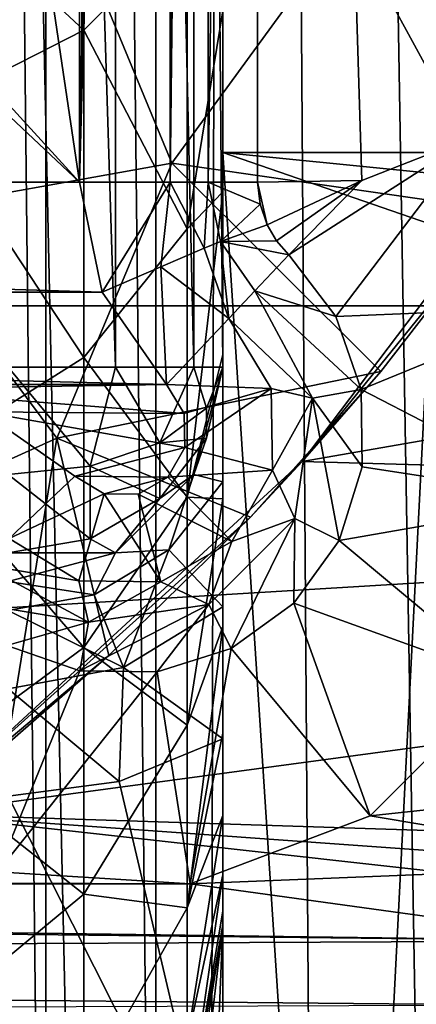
# Model space of a CAD drawing. Header units: metres. Extents: x -104 to 104, y -111 to 38.
# Tile 623 of 656: x 4.027 to 4.951, y -5.485 to -3.19. Entities that reach past the tile are written whole.
import ezdxf

# ---------------------------------------------------------------- set-up
doc = ezdxf.new("R2010")
doc.units = ezdxf.units.M
doc.layers.add('solid_509367_AD153', color=7, linetype='CONTINUOUS')

msp = doc.modelspace()

# ---------------------------------------------------------------- linework, layer by layer
at = {"layer": 'solid_509367_AD153'}
for points in [[(3.581512, 19.707483, 77.691986), (4.133867, -20.13625, 77.689316), (4.445875, -19.842402, 77.687645)], [(4.524728, 19.512913, 77.687202), (3.581512, 19.707483, 77.691986), (4.445875, -19.842402, 77.687645)], [(3.581512, 19.707483, 77.691986), (3.656184, -20.795595, 77.691643), (4.133867, -20.13625, 77.689316)], [(4.524728, 19.512913, 77.687202), (4.445875, -19.842402, 77.687645), (4.797603, -19.590151, 77.685616)], [(4.524728, 19.512913, 77.687202), (4.797603, -19.590151, 77.685616), (5.183383, -19.386663, 77.683205)], [(5.456803, 19.273581, 77.681389), (4.524728, 19.512913, 77.687202), (5.183383, -19.386663, 77.683205)], [(-88.5, -7.5, -19), (-88.5, 19.5, -19), (88.5, 19.5, -19)], [(-36.57795, -7.5, -19), (-88.5, -7.5, -19), (88.5, 19.5, -19)], [(-34.248123, -7.626659, -19), (-36.57795, -7.5, -19), (88.5, 19.5, -19)], [(-31.945723, -8.004942, -19), (-34.248123, -7.626659, -19), (88.5, 19.5, -19)], [(31.945723, -8.004942, -19), (-31.945723, -8.004942, -19), (88.5, 19.5, -19)], [(3.832566, 15.358799, -16.056074), (3.93243, -7.727594, -16.071625), (4.087758, -7.701716, -16.089031)], [(4.087759, 15.316357, -16.089031), (3.832566, 15.358799, -16.056074), (4.087758, -7.701716, -16.089031)], [(4.087759, 15.316357, -16.089031), (4.087758, -7.701716, -16.089031), (4.344064, -7.658508, -16.1)], [(4.087759, 15.316357, -16.089031), (4.344064, -7.658508, -16.1), (4.344064, 15.273149, -16.1)], [(4.344064, 15.273149, -16.1), (34.664421, -3.314469, -16.1), (36, -3.273149, -16.1)], [(55.566704, 15.273149, -16.1), (4.344064, 15.273149, -16.1), (36, -3.273149, -16.1)], [(4.344064, 15.273149, -16.1), (33.367996, -3.412633, -16.1), (34.664421, -3.314469, -16.1)], [(4.344064, 15.273149, -16.1), (30.884655, -3.787543, -16.1), (33.367996, -3.412633, -16.1)], [(4.344064, 15.273149, -16.1), (28.586456, -4.362284, -16.1), (30.884655, -3.787543, -16.1)], [(4.344064, 15.273149, -16.1), (26.533766, -5.079702, -16.1), (28.586456, -4.362284, -16.1)], [(4.344064, 15.273149, -16.1), (24.705273, -5.88503, -16.1), (26.533766, -5.079702, -16.1)], [(4.344064, 15.273149, -16.1), (23.075869, -6.75054, -16.1), (24.705273, -5.88503, -16.1)], [(4.344064, 15.273149, -16.1), (21.630114, -7.658508, -16.1), (23.075869, -6.75054, -16.1)], [(4.344064, 15.273149, -16.1), (4.344064, -7.658508, -16.1), (21.630114, -7.658508, -16.1)], [(4.5, 4.788981, 40.229225), (4.5, -4.852833, 40.371235), (4.5, -4.604155, 39.878502)], [(4.5, 0.334326, 40.530945), (4.5, -4.852833, 40.371235), (4.5, 4.788981, 40.229225)], [(4.5, 4.788981, 40.229225), (4.5, -4.604155, 39.878502), (4.5, -4.30734, 39.413181)], [(4.5, 4.257056, 39.344013), (4.5, 4.788981, 40.229225), (4.5, -4.30734, 39.413181)], [(4.5, 4.563348, 45.195496), (4.5, 3.941875, 46.042828), (4.5, -5.3, 45.5)], [(4.5, -0.334326, 44.469055), (4.5, 4.563348, 45.195496), (4.5, -5.3, 45.5)], [(4.377196, 4.320382, 67.413177), (4.377323, -3.569052, 67.413055), (4.166118, -3.569052, 67.5)], [(4.3232, 4.312315, 67.455589), (4.377196, 4.320382, 67.413177), (4.166118, -3.569052, 67.5)], [(4.377196, 4.320382, 67.413177), (4.442406, 4.327869, 67.316895), (4.377323, -3.569052, 67.413055)], [(4.377323, -3.569052, 67.413055), (4.466107, 4.33, 67.202621), (4.466107, -3.569052, 67.202621)], [(4.442406, 4.327869, 67.316895), (4.466107, 4.33, 67.202621), (4.377323, -3.569052, 67.413055)], [(4.466107, -3.569052, 67.202621), (4.466107, 4.33, 67.202621), (4.581362, 4.33, 53.995636)], [(4.466107, -3.569052, 67.202621), (4.581362, 4.33, 53.995636), (4.581362, -3.569052, 53.995636)], [(4.581362, 4.33, 53.995636), (5.081343, 4.33, 53.5), (5.081343, -3.463945, 53.5)], [(4.824162, -3.565113, 53.754948), (4.581362, 4.33, 53.995636), (5.081343, -3.463945, 53.5)], [(4.824162, -3.565113, 53.754948), (4.581362, -3.569052, 53.995636), (4.581362, 4.33, 53.995636)], [(4.280309, 4.305148, 67.477417), (4.3232, 4.312315, 67.455589), (4.166118, -3.569052, 67.5)], [(4.280309, 4.305148, 67.477417), (4.166118, -3.569052, 67.5), (4.166118, 4.281118, 67.5)], [(-4.166118, 4.281118, 67.5), (-3, 4.281118, 67.5), (4.166118, -3.569052, 67.5)], [(-4.166118, -3.569052, 67.5), (-4.166118, 4.281118, 67.5), (4.166118, -3.569052, 67.5)], [(-3, 4.281118, 67.5), (3, 4.281118, 67.5), (4.166118, -3.569052, 67.5)], [(3, 4.281118, 67.5), (4.166118, 4.281118, 67.5), (4.166118, -3.569052, 67.5)], [(4.5, 4.257056, 39.344013), (4.5, -4.30734, 39.413181), (4.5, -3.970448, 38.989422)], [(4.5, 4.257056, 39.344013), (4.5, -3.970448, 38.989422), (4.5, -3.591932, 38.604504)], [(4.5, 3.550932, 38.565445), (4.5, 4.257056, 39.344013), (4.5, -3.591932, 38.604504)], [(4.25, -4, 65.433014), (4, 4, 65.5), (4, -4, 65.5)], [(4.25, -4, 65.433014), (4.25, 4, 65.433014), (4, 4, 65.5)], [(4.433012, -4, 65.25), (4.433012, 4, 65.25), (4.25, 4, 65.433014)], [(4.25, -4, 65.433014), (4.433012, -4, 65.25), (4.25, 4, 65.433014)], [(4.433012, 4, 65.25), (4.5, -4, 65), (4.5, 4, 65)], [(4.433012, -4, 65.25), (4.5, -4, 65), (4.433012, 4, 65.25)], [(4.5, -2.5, 64), (4.5, 4, 65), (4.5, -4, 65)], [(4.5, 3.941875, 46.042828), (4.5, -5.9725, 45.5), (4.5, -5.3, 45.5)], [(4.5, 3.941875, 46.042828), (4.5, 3.565301, 46.581497), (4.5, -5.9725, 45.5)], [(4.5, 3.565301, 46.581497), (4.5, 3.429116, 46.881294), (4.5, -5.9725, 45.5)], [(4.5, 3.550932, 38.565445), (4.5, -3.591932, 38.604504), (4.5, -3.170082, 38.255432)], [(4.5, 3.429116, 46.881294), (4.5, 3.330002, 47.195301), (4.5, -5.9725, 45.5)], [(4.5, 3.330002, 47.195301), (4.5, -5.971875, 47.499973), (4.5, -5.9725, 45.5)], [(4.5, 3.330002, 47.195301), (4.5, 3.25, 47.847668), (4.5, -5.971875, 47.499973)], [(4.5, 2.5, 48), (4.5, -5.971875, 47.499973), (4.5, 3.25, 47.847668)], [(4.5, 2.5, 48), (4.5, -2.5, 48), (4.5, -5.971875, 47.499973)], [(4.5, 0.334326, 40.530945), (4.5, -0.349605, 40.533913), (4.5, -4.852833, 40.371235)], [(4.5, -0.989523, 44.237904), (4.5, -0.334326, 44.469055), (4.5, -5.3, 45.5)], [(4.5, -0.349605, 40.533913), (4.5, -1.00305, 40.769855), (4.5, -4.852833, 40.371235)], [(4.5, -0.989523, 44.237904), (4.5, -5.3, 45.5), (4.5, -5.3, 42.500031)], [(4.5, -1.523292, 43.792931), (4.5, -0.989523, 44.237904), (4.5, -5.3, 42.500031)], [(4.5, -1.00305, 40.769855), (4.5, -5.045316, 40.877224), (4.5, -4.852833, 40.371235)], [(4.5, -1.00305, 40.769855), (4.5, -1.529619, 41.213718), (4.5, -5.045316, 40.877224)], [(4.5, -1.86743, 43.207127), (4.5, -1.523292, 43.792931), (4.5, -5.3, 42.500031)], [(4.5, -1.529619, 41.213718), (4.5, -5.18315, 41.399185), (4.5, -5.045316, 40.877224)], [(4.5, -1.529619, 41.213718), (4.5, -1.868652, 41.796658), (4.5, -5.18315, 41.399185)], [(4.5, -1.86743, 43.207127), (4.5, -5.3, 42.500031), (4.5, -2, 42.5)], [(4.5, -1.868652, 41.796658), (4.5, -5.268045, 41.940121), (4.5, -5.18315, 41.399185)], [(4.5, -1.868652, 41.796658), (4.5, -2, 42.5), (4.5, -5.268045, 41.940121)], [(-15.982141, -1.944209, 21.049999), (-15.631022, -3.857101, 21.049999), (15.982138, -1.944239, 21.049999)], [(-15.631022, -3.857101, 21.049999), (15.63101, -3.857155, 21.049999), (15.982138, -1.944239, 21.049999)], [(4.5, -2, 42.5), (4.5, -5.3, 42.500031), (4.5, -5.268045, 41.940121)], [(4.5, -2.5, 48), (4.5, -5.9825, 49.5), (4.5, -5.971875, 47.499973)], [(4.5, -2.5, 48), (4.5, -4, 54), (4.5, -5.9825, 49.5)], [(4.5, -2.5, 64), (4.5, -4, 65), (4.5, -4, 54)], [(4.5, -2.5, 48), (4.5, -2.5, 64), (4.5, -4, 54)], [(5.421793, -3.245332, 14.679622), (4.790469, -2.96307, 14.089865), (5.31738, -2.510039, 14.089865)], [(4.191648, -2.625825, 36.64381), (4.175959, -3.214426, 37.083645), (3.833005, -2.895817, 36.385338)], [(4.191648, -2.625825, 36.64381), (4.417291, -2.972228, 37.491753), (4.175959, -3.214426, 37.083645)], [(3.85801, -2.714065, 12.399945), (4.129442, -2.915667, 13.298095), (3.722544, -3.64249, 13.298095)], [(3.833005, -2.895817, 36.385338), (4.175959, -3.214426, 37.083645), (3.799669, -3.406651, 36.759743)], [(3.722544, -3.64249, 13.298095), (4.129442, -2.915667, 13.298095), (4.381695, -3.52501, 14.089865)], [(4.129442, -2.915667, 13.298095), (4.790469, -2.96307, 14.089865), (4.381695, -3.52501, 14.089865)], [(4.417291, -2.972228, 37.491753), (4.417292, -3.677732, 37.984367), (4.175959, -3.214426, 37.083645)], [(5.158596, -3.6369, 14.728898), (4.381695, -3.52501, 14.089865), (4.790469, -2.96307, 14.089865)], [(4.5, -3.170082, 38.255432), (4.417292, -3.677732, 37.984367), (4.417291, -2.972228, 37.491753)], [(5.421793, -3.245332, 14.679622), (5.158596, -3.6369, 14.728898), (4.790469, -2.96307, 14.089865)], [(4.5, -3.170082, 38.255432), (4.5, -3.591932, 38.604504), (4.417292, -3.677732, 37.984367)], [(4.175959, -3.214426, 37.083645), (4.175958, -3.977422, 37.616398), (3.799669, -3.406651, 36.759743)], [(4.417292, -3.677732, 37.984367), (4.175958, -3.977422, 37.616398), (4.175959, -3.214426, 37.083645)], [(5.417044, -3.252802, 15.05), (4.685295, -4.219987, 15.05), (5.158596, -3.6369, 14.728898)], [(9.06, -3.46, 15.05), (4.685295, -4.219987, 15.05), (5.417044, -3.252802, 15.05)], [(4.175958, -3.977422, 37.616398), (3.799669, -4.215273, 37.324356), (3.799669, -3.406651, 36.759743)], [(4.763871, -3.88187, 53.995636), (4.654374, -3.738717, 53.995636), (5.081343, -3.463945, 53.5)], [(4.824162, -3.565113, 53.754948), (5.081343, -3.463945, 53.5), (4.654374, -3.738717, 53.995636)], [(9.06, -3.46, 15.05), (8.992575, -4.341708, 15.05), (4.685295, -4.219987, 15.05)], [(4.763871, -3.88187, 53.995636), (5.081343, -3.463945, 53.5), (5.290979, -3.860117, 53.5)], [(4.5, -3.5, 28.700001), (11.917984, -4.240462, 28.700001), (11.230322, -5.822402, 28.700001)], [(4.5, -3.5, 28.700001), (5, -3.5, 28.700001), (11.917984, -4.240462, 28.700001)], [(4.5, -6.947333, 28.700001), (4.5, -3.5, 28.700001), (11.230322, -5.822402, 28.700001)], [(4.5, -3.5, 47), (5, -3.5, 28.700001), (4.5, -3.5, 28.700001)], [(5, -3.5, 47), (5, -3.5, 28.700001), (4.5, -3.5, 47)], [(4.5, -6.947333, 34.700001), (4.5, -3.5, 28.700001), (4.5, -6.947333, 28.700001)], [(4.5, -6.1, 36.517113), (4.5, -3.5, 28.700001), (4.5, -6.947333, 34.700001)], [(4.5, -6.1, 47), (4.5, -3.5, 28.700001), (4.5, -6.1, 36.517113)], [(4.5, -6.1, 47), (4.5, -3.5, 47), (4.5, -3.5, 28.700001)], [(4.780862, -7.801657, 47), (4.5, -3.5, 47), (4.5, -6.1, 47)], [(4.780862, -7.801657, 47), (5, -3.5, 47), (4.5, -3.5, 47)], [(4.780862, -7.801657, 47), (5.083467, -7.607947, 47), (5, -3.5, 47)], [(3.722544, -3.64249, 13.298095), (4.381695, -3.52501, 14.089865), (4.112917, -4.165814, 14.089865)], [(4.868234, -4.010049, 14.686601), (4.112917, -4.165814, 14.089865), (4.381695, -3.52501, 14.089865)], [(5.158596, -3.6369, 14.728898), (4.868234, -4.010049, 14.686601), (4.381695, -3.52501, 14.089865)], [(-4.219228, -3.825426, 67.5), (-4.166118, -3.569052, 67.5), (4.219233, -3.825437, 67.5)], [(-4.166118, -3.569052, 67.5), (4.166118, -3.569052, 67.5), (4.219233, -3.825437, 67.5)], [(4.377323, -3.569052, 67.413055), (4.219233, -3.825437, 67.5), (4.166118, -3.569052, 67.5)], [(4.377323, -3.569052, 67.413055), (4.356053, -3.766552, 67.460243), (4.219233, -3.825437, 67.5)], [(4.377323, -3.569052, 67.413055), (4.456807, -3.723194, 67.351509), (4.356053, -3.766552, 67.460243)], [(4.377323, -3.569052, 67.413055), (4.466107, -3.569052, 67.202621), (4.456807, -3.723194, 67.351509)], [(4.456807, -3.723194, 67.351509), (4.466107, -3.569052, 67.202621), (4.494521, -3.706965, 67.202621)], [(4.58712, -3.620375, 53.989929), (4.466107, -3.569052, 67.202621), (4.581362, -3.569052, 53.995636)], [(4.494521, -3.706965, 67.202621), (4.466107, -3.569052, 67.202621), (4.58712, -3.620375, 53.989929)], [(4.824162, -3.565113, 53.754948), (4.603776, -3.668453, 53.973419), (4.581362, -3.569052, 53.995636)], [(4.58712, -3.620375, 53.989929), (4.581362, -3.569052, 53.995636), (4.603776, -3.668453, 53.973419)], [(4.824162, -3.565113, 53.754948), (4.625641, -3.705824, 53.989899), (4.603776, -3.668453, 53.973419)], [(4.824162, -3.565113, 53.754948), (4.654374, -3.738717, 53.995636), (4.625641, -3.705824, 53.989899)], [(4.5, -3.591932, 38.604504), (4.417292, -4.302952, 38.575558), (4.417292, -3.677732, 37.984367)], [(4.5, -3.591932, 38.604504), (4.5, -3.970448, 38.989422), (4.417292, -4.302952, 38.575558)], [(4.494521, -3.706965, 67.202621), (4.58712, -3.620375, 53.989929), (4.603776, -3.668453, 53.973419)], [(3.496346, -4.444159, 13.298095), (3.722544, -3.64249, 13.298095), (4.112917, -4.165814, 14.089865)], [(4.685295, -4.219987, 15.05), (4.868234, -4.010049, 14.686601), (5.158596, -3.6369, 14.728898)], [(4.625641, -3.705824, 53.989899), (4.494521, -3.706965, 67.202621), (4.603776, -3.668453, 53.973419)], [(4.417292, -3.677732, 37.984367), (4.417292, -4.302952, 38.575558), (4.175958, -3.977422, 37.616398)], [(4.456807, -3.723194, 67.351509), (4.494521, -3.706965, 67.202621), (4.514097, -3.886887, 67.413055)], [(4.625641, -3.705824, 53.989899), (4.654374, -3.738717, 53.995636), (4.494521, -3.706965, 67.202621)], [(4.654374, -3.738717, 53.995636), (4.575136, -3.822413, 67.202621), (4.494521, -3.706965, 67.202621)], [(4.514097, -3.886887, 67.413055), (4.494521, -3.706965, 67.202621), (4.575136, -3.822413, 67.202621)], [(4.356053, -3.766552, 67.460243), (4.456807, -3.723194, 67.351509), (4.514097, -3.886887, 67.413055)], [(4.763871, -3.88187, 53.995636), (4.575136, -3.822413, 67.202621), (4.654374, -3.738717, 53.995636)], [(4.356053, -3.766552, 67.460243), (4.368894, -4.04026, 67.5), (4.219233, -3.825437, 67.5)], [(4.356053, -3.766552, 67.460243), (4.514097, -3.886887, 67.413055), (4.368894, -4.04026, 67.5)], [(-4.368894, -4.04026, 67.5), (-4.219228, -3.825426, 67.5), (4.368894, -4.04026, 67.5)], [(-4.219228, -3.825426, 67.5), (4.219233, -3.825437, 67.5), (4.368894, -4.04026, 67.5)], [(4.514097, -3.886887, 67.413055), (4.575136, -3.822413, 67.202621), (4.709334, -4.072127, 67.202621)], [(4.763871, -3.88187, 53.995636), (4.822856, -4.05221, 53.995636), (4.575136, -3.822413, 67.202621)], [(4.709334, -4.072127, 67.202621), (4.575136, -3.822413, 67.202621), (4.822856, -4.05221, 53.995636)], [(-15.631022, -3.857101, 21.049999), (-15.052203, -5.712808, 21.049999), (15.63101, -3.857155, 21.049999)], [(-15.052203, -5.712808, 21.049999), (15.052176, -5.712878, 21.049999), (15.63101, -3.857155, 21.049999)], [(4.763871, -3.88187, 53.995636), (5.290979, -3.860117, 53.5), (4.822856, -4.05221, 53.995636)], [(4.822856, -4.05221, 53.995636), (5.290979, -3.860117, 53.5), (5.319175, -4.308763, 53.5)], [(4.514097, -3.886887, 67.413055), (4.613208, -4.049857, 67.413055), (4.368894, -4.04026, 67.5)], [(4.514097, -3.886887, 67.413055), (4.709334, -4.072127, 67.202621), (4.613208, -4.049857, 67.413055)], [(4.175958, -3.977422, 37.616398), (4.175958, -4.653589, 38.255764), (3.799669, -4.215273, 37.324356)], [(4.417292, -4.302952, 38.575558), (4.175958, -4.653589, 38.255764), (4.175958, -3.977422, 37.616398)], [(4.5, -3.970448, 38.989422), (4.5, -4.30734, 39.413181), (4.417292, -4.302952, 38.575558)], [(4.191342, -4.23097, 65.400055), (4.25, -4, 65.433014), (4, -4, 65.5)], [(4, -4.25, 65.433014), (4.191342, -4.23097, 65.400055), (4, -4, 65.5)], [(4.868234, -4.010049, 14.686601), (4.564552, -4.349699, 14.555742), (4.112917, -4.165814, 14.089865)], [(4.191342, -4.23097, 65.400055), (4.353553, -4.176777, 65.306183), (4.25, -4, 65.433014)], [(4.353553, -4.176777, 65.306183), (4.433012, -4, 65.25), (4.25, -4, 65.433014)], [(4.353553, -4.176777, 65.306183), (4.46194, -4.095671, 65.16571), (4.433012, -4, 65.25)], [(4.433012, -4.25, 54), (4.5, -4.267093, 53.750507), (4.5, -4, 54)], [(4.433012, -4.25, 65), (4.5, -4, 54), (4.5, -4, 65)], [(4.433012, -4.25, 54), (4.5, -4, 54), (4.433012, -4.25, 65)], [(4.46194, -4.095671, 65.16571), (4.5, -4, 65), (4.433012, -4, 65.25)], [(4.433012, -4.25, 65), (4.5, -4, 65), (4.46194, -4.165757, 65.095581)], [(4.46194, -4.165757, 65.095581), (4.5, -4, 65), (4.46194, -4.095671, 65.16571)], [(4.5, -4, 54), (4.5, -4.267093, 53.750507), (4.5, -5.9825, 49.5)], [(4.685295, -4.219987, 15.05), (4.564552, -4.349699, 14.555742), (4.868234, -4.010049, 14.686601)], [(-4.368894, -4.04026, 67.5), (4.368894, -4.04026, 67.5), (3.684052, -4.051118, 67.5)], [(4.368894, -4.04026, 67.5), (4.410144, -4.107929, 67.5), (3.684052, -4.051118, 67.5)], [(4.410144, -4.107929, 67.5), (3.940426, -4.104228, 67.5), (3.684052, -4.051118, 67.5)], [(4.613208, -4.049857, 67.413055), (4.410144, -4.107929, 67.5), (4.368894, -4.04026, 67.5)], [(4.613208, -4.049857, 67.413055), (4.411399, -4.187469, 67.5), (4.410144, -4.107929, 67.5)], [(4.613208, -4.049857, 67.413055), (4.615817, -4.240581, 67.413055), (4.411399, -4.187469, 67.5)], [(4.613208, -4.049857, 67.413055), (4.709334, -4.072127, 67.202621), (4.615817, -4.240581, 67.413055)], [(4.709334, -4.072127, 67.202621), (4.822856, -4.05221, 53.995636), (4.825328, -4.232457, 53.995636)], [(4.822856, -4.05221, 53.995636), (5.319175, -4.308763, 53.5), (4.825328, -4.232457, 53.995636)], [(4.615817, -4.240581, 67.413055), (4.709334, -4.072127, 67.202621), (4.668054, -4.352595, 67.202621)], [(4.668054, -4.352595, 67.202621), (4.709334, -4.072127, 67.202621), (4.771038, -4.404346, 53.995636)], [(4.709334, -4.072127, 67.202621), (4.825328, -4.232457, 53.995636), (4.771038, -4.404346, 53.995636)], [(4.411399, -4.187469, 67.5), (4.155261, -4.253894, 67.5), (3.940426, -4.104228, 67.5)], [(4.001887, -4.399097, 67.413055), (3.940426, -4.104228, 67.5), (4.155261, -4.253894, 67.5)], [(4.410144, -4.107929, 67.5), (4.411399, -4.187469, 67.5), (3.940426, -4.104228, 67.5)], [(4.46194, -4.165757, 65.095581), (4.46194, -4.095671, 65.16571), (4.353553, -4.176777, 65.306183)], [(3.496346, -4.444159, 13.298095), (4.112917, -4.165814, 14.089865), (3.99857, -4.877804, 14.091138)], [(4.2348, -4.671913, 14.32168), (3.99857, -4.877804, 14.091138), (4.112917, -4.165814, 14.089865)], [(4.564552, -4.349699, 14.555742), (4.2348, -4.671913, 14.32168), (4.112917, -4.165814, 14.089865)], [(4.353553, -4.306279, 65.176613), (4.46194, -4.165757, 65.095581), (4.353553, -4.176777, 65.306183)], [(4.433012, -4.25, 65), (4.46194, -4.165757, 65.095581), (4.353553, -4.306279, 65.176613)], [(4.411399, -4.187469, 67.5), (4.372077, -4.256637, 67.5), (4.155261, -4.253894, 67.5)], [(4.353553, -4.306279, 65.176613), (4.353553, -4.176777, 65.306183), (4.191342, -4.23097, 65.400055)], [(4.615817, -4.240581, 67.413055), (4.372077, -4.256637, 67.5), (4.411399, -4.187469, 67.5)], [(4.685295, -4.219987, 15.05), (3.79355, -5.04171, 15.05), (4.564552, -4.349699, 14.555742)], [(8.992575, -4.341708, 15.05), (3.79355, -5.04171, 15.05), (4.685295, -4.219987, 15.05)], [(4.175958, -4.653589, 38.255764), (3.799669, -4.931876, 38.001957), (3.799669, -4.215273, 37.324356)], [(4.191342, -4.400172, 65.230759), (4.191342, -4.23097, 65.400055), (4, -4.25, 65.433014)], [(4.191342, -4.400172, 65.230759), (4.353553, -4.306279, 65.176613), (4.191342, -4.23097, 65.400055)], [(4.615817, -4.240581, 67.413055), (4.521201, -4.406201, 67.413055), (4.372077, -4.256637, 67.5)], [(4.615817, -4.240581, 67.413055), (4.668054, -4.352595, 67.202621), (4.521201, -4.406201, 67.413055)], [(4.825328, -4.232457, 53.995636), (5.319175, -4.308763, 53.5), (4.771038, -4.404346, 53.995636)], [(4, -4.433144, 65.249771), (4.191342, -4.400172, 65.230759), (4, -4.25, 65.433014)], [(4.001887, -4.399097, 67.413055), (4.155261, -4.253894, 67.5), (4.22337, -4.295271, 67.5)], [(4.372077, -4.256637, 67.5), (4.22337, -4.295271, 67.5), (4.155261, -4.253894, 67.5)], [(4.372077, -4.256637, 67.5), (4.303041, -4.296252, 67.5), (4.22337, -4.295271, 67.5)], [(4.25, -4.433012, 65), (4.433012, -4.25, 65), (4.353553, -4.306279, 65.176613)], [(4.433012, -4.25, 54), (4.433012, -4.25, 65), (4.25, -4.433012, 65)], [(4.25, -4.433012, 54), (4.433012, -4.25, 54), (4.25, -4.433012, 65)], [(4.374391, -4.425626, 53.750225), (4.433012, -4.25, 54), (4.25, -4.433012, 54)], [(4.521201, -4.406201, 67.413055), (4.303041, -4.296252, 67.5), (4.372077, -4.256637, 67.5)], [(4.374391, -4.425626, 53.750225), (4.5, -4.267093, 53.750507), (4.433012, -4.25, 54)], [(4.374391, -4.425626, 53.750225), (4.5, -4.558553, 53.56749), (4.5, -4.267093, 53.750507)], [(4.5, -4.267093, 53.750507), (4.5, -4.558553, 53.56749), (4.5, -5.9825, 49.5)], [(4.164857, -4.498208, 67.413055), (4.001887, -4.399097, 67.413055), (4.22337, -4.295271, 67.5)], [(4.355581, -4.500817, 67.413055), (4.164857, -4.498208, 67.413055), (4.22337, -4.295271, 67.5)], [(4.417292, -4.302952, 38.575558), (4.417292, -4.834239, 39.252419), (4.175958, -4.653589, 38.255764)], [(4.25, -4.433012, 65), (4.353553, -4.306279, 65.176613), (4.191342, -4.400172, 65.230759)], [(4.355581, -4.500817, 67.413055), (4.22337, -4.295271, 67.5), (4.303041, -4.296252, 67.5)], [(4.521201, -4.406201, 67.413055), (4.355581, -4.500817, 67.413055), (4.303041, -4.296252, 67.5)], [(4.5, -4.30734, 39.413181), (4.417292, -4.834239, 39.252419), (4.417292, -4.302952, 38.575558)], [(4.5, -4.30734, 39.413181), (4.5, -4.604155, 39.878502), (4.417292, -4.834239, 39.252419)], [(4.771038, -4.404346, 53.995636), (5.319175, -4.308763, 53.5), (5.160459, -4.728871, 53.5)], [(8.992575, -4.341708, 15.05), (8.791926, -5.202926, 15.05), (3.79355, -5.04171, 15.05)], [(3.79355, -5.04171, 15.05), (4.2348, -4.671913, 14.32168), (4.564552, -4.349699, 14.555742)], [(4.467595, -4.553054, 67.202621), (4.668054, -4.352595, 67.202621), (4.519366, -4.656028, 53.995636)], [(4.521201, -4.406201, 67.413055), (4.668054, -4.352595, 67.202621), (4.467595, -4.553054, 67.202621)], [(4.668054, -4.352595, 67.202621), (4.665487, -4.55047, 53.995636), (4.519366, -4.656028, 53.995636)], [(4.668054, -4.352595, 67.202621), (4.771038, -4.404346, 53.995636), (4.665487, -4.55047, 53.995636)], [(4.164857, -4.498208, 67.413055), (3.937413, -4.460136, 67.202621), (4.001887, -4.399097, 67.413055)], [(4.25, -4.433012, 65), (4.191342, -4.400172, 65.230759), (4, -4.433144, 65.249771)], [(4.771038, -4.404346, 53.995636), (5.160459, -4.728871, 53.5), (4.665487, -4.55047, 53.995636)], [(4.374391, -4.425626, 53.750225), (4.25, -4.433012, 54), (4.200072, -4.530375, 53.750225)], [(4.374391, -4.425626, 53.750225), (4.200072, -4.530375, 53.750225), (4.268517, -4.700284, 53.566986)], [(4.374391, -4.425626, 53.750225), (4.268517, -4.700284, 53.566986), (4.5, -4.558553, 53.56749)], [(4.521201, -4.406201, 67.413055), (4.467595, -4.553054, 67.202621), (4.355581, -4.500817, 67.413055)], [(4, -4.5, 65), (4.25, -4.433012, 65), (4, -4.433144, 65.249771)], [(4.25, -4.433012, 54), (4.25, -4.433012, 65), (4, -4.5, 65)], [(4, -4.5, 54), (4.25, -4.433012, 54), (4, -4.5, 65)], [(4.200072, -4.530375, 53.750225), (4.25, -4.433012, 54), (4, -4.5, 54)], [(3.937413, -4.460136, 67.202621), (4.187126, -4.594334, 67.202621), (3.853717, -4.539374, 53.995636)], [(4.164857, -4.498208, 67.413055), (4.187126, -4.594334, 67.202621), (3.937413, -4.460136, 67.202621)], [(4.200072, -4.530375, 53.750225), (4, -4.5, 54), (4, -4.566856, 53.750225)], [(4.355581, -4.500817, 67.413055), (4.187126, -4.594334, 67.202621), (4.164857, -4.498208, 67.413055)], [(4.355581, -4.500817, 67.413055), (4.467595, -4.553054, 67.202621), (4.187126, -4.594334, 67.202621)], [(4.187126, -4.594334, 67.202621), (3.996895, -4.648885, 53.995636), (3.853717, -4.539374, 53.995636)], [(4.200072, -4.530375, 53.750225), (4, -4.566856, 53.750225), (4.268517, -4.700284, 53.566986)], [(4.467595, -4.553054, 67.202621), (4.347479, -4.710324, 53.995636), (4.167234, -4.70786, 53.995636)], [(4.187126, -4.594334, 67.202621), (4.467595, -4.553054, 67.202621), (4.167234, -4.70786, 53.995636)], [(4.268517, -4.700284, 53.566986), (4.5, -4.865993, 53.5), (4.5, -4.558553, 53.56749)], [(4.467595, -4.553054, 67.202621), (4.519366, -4.656028, 53.995636), (4.347479, -4.710324, 53.995636)], [(4.5, -4.558553, 53.56749), (4.5, -4.865993, 53.5), (4.5, -5.9825, 49.5)], [(4.665487, -4.55047, 53.995636), (4.843876, -5.045455, 53.5), (4.519366, -4.656028, 53.995636)], [(4.665487, -4.55047, 53.995636), (5.160459, -4.728871, 53.5), (4.843876, -5.045455, 53.5)], [(4, -4.566856, 53.750225), (4, -4.75, 53.566986), (4.268517, -4.700284, 53.566986)], [(4.187126, -4.594334, 67.202621), (4.167234, -4.70786, 53.995636), (3.996895, -4.648885, 53.995636)], [(4.5, -4.604155, 39.878502), (4.417292, -5.259992, 40.000172), (4.417292, -4.834239, 39.252419)], [(4.5, -4.604155, 39.878502), (4.5, -4.852833, 40.371235), (4.417292, -5.259992, 40.000172)], [(4.175958, -4.653589, 38.255764), (4.175958, -5.228168, 38.987778), (3.799669, -4.931876, 38.001957)], [(4.167234, -4.70786, 53.995636), (3.975133, -5.175986, 53.5), (3.996895, -4.648885, 53.995636)], [(4.417292, -4.834239, 39.252419), (4.175958, -5.228168, 38.987778), (4.175958, -4.653589, 38.255764)], [(4.519366, -4.656028, 53.995636), (4.423767, -5.204174, 53.5), (4.347479, -4.710324, 53.995636)], [(4.519366, -4.656028, 53.995636), (4.843876, -5.045455, 53.5), (4.423767, -5.204174, 53.5)], [(3.79355, -5.04171, 15.05), (3.99857, -4.877804, 14.091138), (4.2348, -4.671913, 14.32168)], [(4.268517, -4.700284, 53.566986), (4, -4.75, 53.566986), (4.258839, -4.965897, 53.5)], [(4.268517, -4.700284, 53.566986), (4.258839, -4.965897, 53.5), (4.5, -4.865993, 53.5)], [(4.347479, -4.710324, 53.995636), (3.975133, -5.175986, 53.5), (4.167234, -4.70786, 53.995636)], [(4.347479, -4.710324, 53.995636), (4.423767, -5.204174, 53.5), (3.975133, -5.175986, 53.5)], [(4.843876, -5.045455, 53.5), (5.160459, -4.728871, 53.5), (5.627402, -4.961511, 53.5)], [(4, -4.75, 53.566986), (4, -5, 53.5), (4.258839, -4.965897, 53.5)], [(4.417292, -4.834239, 39.252419), (4.417292, -5.259992, 40.000172), (4.175958, -5.228168, 38.987778)], [(4.5, -4.852833, 40.371235), (4.5, -5.045316, 40.877224), (4.417292, -5.259992, 40.000172)], [(4.258839, -4.965897, 53.5), (4.5, -5.9925, 53.5), (4.5, -4.865993, 53.5)], [(4.5, -4.865993, 53.5), (4.5, -5.9925, 53.5), (4.5, -5.9825, 49.5)], [(4.175958, -5.228168, 38.987778), (3.799669, -5.540815, 38.777748), (3.799669, -4.931876, 38.001957)], [(4.258839, -4.965897, 53.5), (4, -5, 53.5), (4.5, -5.9925, 53.5)], [(4.843876, -5.045455, 53.5), (5.627402, -4.961511, 53.5), (5.525182, -5.159898, 53.5)], [(-4, -5, 53.5), (-4.5, -5.9925, 53.5), (4.5, -5.9925, 53.5)], [(4, -5, 53.5), (-4, -5, 53.5), (4.5, -5.9925, 53.5)], [(8.64362, -5.58182, 15.05), (2.770548, -5.691703, 15.05), (3.79355, -5.04171, 15.05)], [(8.724204, -5.39489, 15.05), (8.64362, -5.58182, 15.05), (3.79355, -5.04171, 15.05)], [(8.791926, -5.202926, 15.05), (8.724204, -5.39489, 15.05), (3.79355, -5.04171, 15.05)], [(4.5, -5.045316, 40.877224), (4.417292, -5.57092, 40.802498), (4.417292, -5.259992, 40.000172)], [(4.5, -5.045316, 40.877224), (4.5, -5.18315, 41.399185), (4.417292, -5.57092, 40.802498)], [(4.423767, -5.204174, 53.5), (4.843876, -5.045455, 53.5), (5.525182, -5.159898, 53.5)], [(4.423767, -5.204174, 53.5), (5.525182, -5.159898, 53.5), (5.387175, -5.336974, 53.5)], [(4.423767, -5.204174, 53.5), (-4.423765, -5.204175, 53.5), (-3.975118, -5.17598, 53.5)], [(3.975133, -5.175986, 53.5), (4.423767, -5.204174, 53.5), (-3.975118, -5.17598, 53.5)], [(4.5, -5.18315, 41.399185), (4.417292, -5.760234, 41.641884), (4.417292, -5.57092, 40.802498)], [(4.5, -5.18315, 41.399185), (4.5, -5.268045, 41.940121), (4.417292, -5.760234, 41.641884)], [(-4.423765, -5.204175, 53.5), (5.387175, -5.336974, 53.5), (-5.486678, -5.217254, 53.5)], [(4.423767, -5.204174, 53.5), (5.387175, -5.336974, 53.5), (-4.423765, -5.204175, 53.5)], [(5.387175, -5.336974, 53.5), (-5.336974, -5.387175, 53.5), (-5.486678, -5.217254, 53.5)], [(4.175958, -5.228168, 38.987778), (4.175958, -5.688616, 39.796467), (3.799669, -5.540815, 38.777748)], [(4.417292, -5.259992, 40.000172), (4.175958, -5.688616, 39.796467), (4.175958, -5.228168, 38.987778)], [(4.417292, -5.259992, 40.000172), (4.417292, -5.57092, 40.802498), (4.175958, -5.688616, 39.796467)], [(4.5, -5.268045, 41.940121), (4.5, -5.3, 42.500031), (4.417292, -5.760234, 41.641884)], [(4.5, -5.3, 42.500031), (4.417291, -5.823802, 42.5), (4.417292, -5.760234, 41.641884)], [(4.459452, -5.647311, 45.5), (4.417291, -5.823802, 42.5), (4.5, -5.3, 42.500031)], [(4.459382, -6.307471, 45.5), (4.459452, -5.647311, 45.5), (4.5, -5.3, 45.5)], [(4.459382, -6.307471, 45.5), (4.5, -5.3, 45.5), (4.5, -5.9725, 45.5)], [(4.459452, -5.647311, 45.5), (4.5, -5.3, 42.500031), (4.5, -5.3, 45.5)], [(5.387175, -5.336974, 53.5), (5.217254, -5.486678, 53.5), (-5.336974, -5.387175, 53.5)], [(5.217254, -5.486678, 53.5), (-5.159898, -5.525182, 53.5), (-5.336974, -5.387175, 53.5)]]:
    msp.add_3dface(points, dxfattribs=at)

doc.saveas('drawing.dxf')
